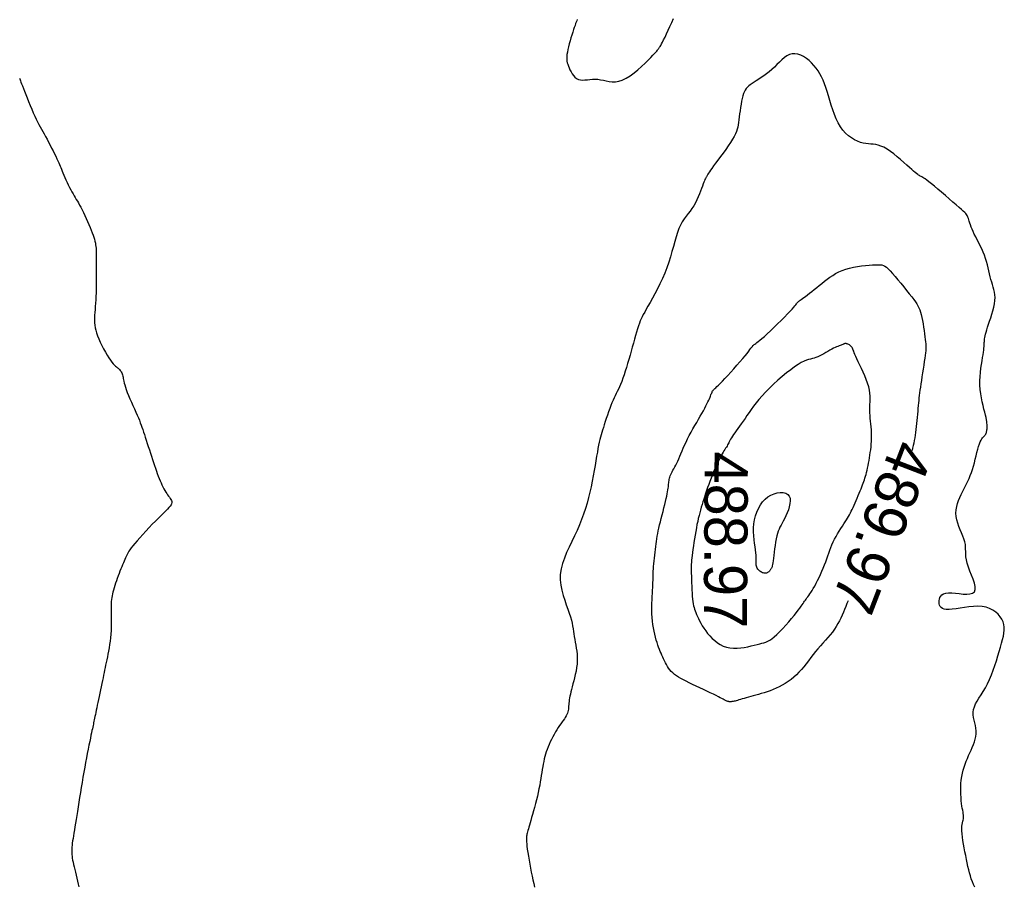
# Model space of a CAD drawing. Header units: millimetres. Extents: x 32690613 to 32693367, y 5343692 to 5344708.
# Tile 671 of 1009: x 32692801 to 32692824, y 5344551 to 5344571. Entities that reach past the tile are written whole.
import ezdxf
from ezdxf.enums import TextEntityAlignment as Align

# ---------------------------------------------------------------- set-up
doc = ezdxf.new("R2010")
doc.units = ezdxf.units.MM
doc.header["$LTSCALE"] = 20
for name, color, linetype in [('02-DGM_HL_489.00', 22, 'Continuous'), ('02-DGM_HL_489.50', 32, 'Continuous'), ('02-DGM_HL_490.00', 42, 'Continuous'), ('02-DGM_HL_490.50', 52, 'Continuous'), ('02-DGM_HL_491.00', 62, 'Continuous')]:
    doc.layers.add(name, color=color, linetype=linetype)

msp = doc.modelspace()

# ---------------------------------------------------------------- linework, layer by layer
at = {"layer": '02-DGM_HL_489.00', "elevation": 489, "flags": 128}
msp.add_lwpolyline([(32692818.552, 5344558.584), (32692818.537, 5344558.578), (32692818.522, 5344558.574), (32692818.505, 5344558.572), (32692818.487, 5344558.572), (32692818.468, 5344558.573), (32692818.449, 5344558.577), (32692818.429, 5344558.583), (32692818.41, 5344558.592), (32692818.39, 5344558.603), (32692818.371, 5344558.616), (32692818.353, 5344558.631), (32692818.337, 5344558.648), (32692818.322, 5344558.667), (32692818.309, 5344558.688), (32692818.298, 5344558.711), (32692818.291, 5344558.734), (32692818.287, 5344558.76), (32692818.285, 5344558.787), (32692818.285, 5344558.818), (32692818.286, 5344558.852), (32692818.287, 5344558.891), (32692818.286, 5344558.936), (32692818.284, 5344558.987), (32692818.278, 5344559.045), (32692818.27, 5344559.111), (32692818.259, 5344559.185), (32692818.247, 5344559.264), (32692818.236, 5344559.348), (32692818.228, 5344559.436), (32692818.223, 5344559.527), (32692818.223, 5344559.62), (32692818.231, 5344559.714), (32692818.246, 5344559.807), (32692818.269, 5344559.899), (32692818.3, 5344559.988), (32692818.338, 5344560.072), (32692818.383, 5344560.151), (32692818.435, 5344560.223), (32692818.493, 5344560.286), (32692818.557, 5344560.34), (32692818.627, 5344560.382), (32692818.7, 5344560.413), (32692818.774, 5344560.433), (32692818.845, 5344560.442), (32692818.911, 5344560.439), (32692818.969, 5344560.424), (32692819.017, 5344560.397), (32692819.051, 5344560.359), (32692819.07, 5344560.309), (32692819.075, 5344560.249), (32692819.069, 5344560.183), (32692819.053, 5344560.112), (32692819.031, 5344560.039), (32692819.003, 5344559.967), (32692818.973, 5344559.898), (32692818.943, 5344559.834), (32692818.914, 5344559.778), (32692818.886, 5344559.728), (32692818.861, 5344559.682), (32692818.837, 5344559.637), (32692818.816, 5344559.592), (32692818.796, 5344559.545), (32692818.778, 5344559.493), (32692818.762, 5344559.434), (32692818.748, 5344559.367), (32692818.735, 5344559.293), (32692818.724, 5344559.215), (32692818.714, 5344559.137), (32692818.705, 5344559.059), (32692818.696, 5344558.985), (32692818.689, 5344558.917), (32692818.681, 5344558.859), (32692818.674, 5344558.811), (32692818.667, 5344558.773), (32692818.66, 5344558.743), (32692818.653, 5344558.72), (32692818.646, 5344558.702), (32692818.639, 5344558.689), (32692818.632, 5344558.677), (32692818.625, 5344558.667), (32692818.618, 5344558.656), (32692818.611, 5344558.644), (32692818.603, 5344558.633), (32692818.595, 5344558.621), (32692818.586, 5344558.611), (32692818.576, 5344558.601), (32692818.564, 5344558.592)], close=True, dxfattribs=at)
at = {"layer": '02-DGM_HL_489.50', "elevation": 489.5, "flags": 128}
msp.add_lwpolyline([(32692819.87, 5344558.764), (32692819.897, 5344558.835), (32692819.922, 5344558.904), (32692819.945, 5344558.972), (32692819.968, 5344559.038), (32692819.992, 5344559.104), (32692820.016, 5344559.168), (32692820.042, 5344559.232), (32692820.071, 5344559.296), (32692820.103, 5344559.36), (32692820.137, 5344559.423), (32692820.173, 5344559.485), (32692820.21, 5344559.545), (32692820.247, 5344559.603), (32692820.283, 5344559.659), (32692820.317, 5344559.712), (32692820.348, 5344559.761), (32692820.377, 5344559.806), (32692820.402, 5344559.848), (32692820.425, 5344559.888), (32692820.446, 5344559.927), (32692820.467, 5344559.967), (32692820.487, 5344560.007), (32692820.508, 5344560.05), (32692820.529, 5344560.096), (32692820.552, 5344560.146), (32692820.576, 5344560.199), (32692820.6, 5344560.254), (32692820.625, 5344560.311), (32692820.649, 5344560.367), (32692820.673, 5344560.423), (32692820.695, 5344560.476), (32692820.716, 5344560.527), (32692820.735, 5344560.573), (32692820.752, 5344560.616), (32692820.767, 5344560.657), (32692820.781, 5344560.696), (32692820.794, 5344560.735), (32692820.806, 5344560.774), (32692820.818, 5344560.815), (32692820.83, 5344560.859), (32692820.842, 5344560.905), (32692820.854, 5344560.955), (32692820.865, 5344561.007), (32692820.877, 5344561.062), (32692820.889, 5344561.12), (32692820.9, 5344561.179), (32692820.911, 5344561.24), (32692820.921, 5344561.302), (32692820.93, 5344561.366), (32692820.939, 5344561.43), (32692820.946, 5344561.495), (32692820.952, 5344561.561), (32692820.957, 5344561.628), (32692820.96, 5344561.694), (32692820.96, 5344561.761), (32692820.959, 5344561.828), (32692820.955, 5344561.895), (32692820.95, 5344561.962), (32692820.943, 5344562.028), (32692820.936, 5344562.094), (32692820.93, 5344562.16), (32692820.924, 5344562.225), (32692820.92, 5344562.289), (32692820.918, 5344562.352), (32692820.919, 5344562.414), (32692820.922, 5344562.476), (32692820.924, 5344562.538), (32692820.926, 5344562.602), (32692820.925, 5344562.668), (32692820.92, 5344562.737), (32692820.91, 5344562.809), (32692820.893, 5344562.887), (32692820.868, 5344562.969), (32692820.836, 5344563.054), (32692820.801, 5344563.141), (32692820.762, 5344563.228), (32692820.723, 5344563.312), (32692820.684, 5344563.392), (32692820.649, 5344563.466), (32692820.618, 5344563.532), (32692820.593, 5344563.589), (32692820.573, 5344563.637), (32692820.558, 5344563.677), (32692820.546, 5344563.71), (32692820.536, 5344563.738), (32692820.527, 5344563.762), (32692820.517, 5344563.782), (32692820.507, 5344563.8), (32692820.494, 5344563.816), (32692820.479, 5344563.831), (32692820.463, 5344563.845), (32692820.446, 5344563.857), (32692820.429, 5344563.867), (32692820.412, 5344563.876), (32692820.395, 5344563.882), (32692820.38, 5344563.886), (32692820.367, 5344563.889), (32692820.354, 5344563.889), (32692820.342, 5344563.887), (32692820.331, 5344563.884), (32692820.318, 5344563.88), (32692820.305, 5344563.874), (32692820.29, 5344563.868), (32692820.273, 5344563.861), (32692820.253, 5344563.854), (32692820.23, 5344563.845), (32692820.205, 5344563.836), (32692820.177, 5344563.825), (32692820.145, 5344563.812), (32692820.112, 5344563.797), (32692820.075, 5344563.78), (32692820.035, 5344563.759), (32692819.993, 5344563.735), (32692819.948, 5344563.709), (32692819.902, 5344563.682), (32692819.855, 5344563.654), (32692819.808, 5344563.628), (32692819.761, 5344563.603), (32692819.715, 5344563.581), (32692819.671, 5344563.563), (32692819.629, 5344563.55), (32692819.587, 5344563.54), (32692819.544, 5344563.53), (32692819.499, 5344563.518), (32692819.45, 5344563.502), (32692819.394, 5344563.48), (32692819.331, 5344563.448), (32692819.259, 5344563.406), (32692819.176, 5344563.351), (32692819.085, 5344563.284), (32692818.988, 5344563.209), (32692818.888, 5344563.126), (32692818.787, 5344563.038), (32692818.687, 5344562.947), (32692818.592, 5344562.856), (32692818.503, 5344562.766), (32692818.422, 5344562.678), (32692818.35, 5344562.595), (32692818.284, 5344562.514), (32692818.225, 5344562.436), (32692818.17, 5344562.362), (32692818.12, 5344562.291), (32692818.072, 5344562.222), (32692818.027, 5344562.156), (32692817.983, 5344562.093), (32692817.94, 5344562.033), (32692817.899, 5344561.976), (32692817.86, 5344561.923), (32692817.824, 5344561.872), (32692817.79, 5344561.825), (32692817.76, 5344561.782), (32692817.734, 5344561.742), (32692817.712, 5344561.706), (32692817.693, 5344561.674), (32692817.677, 5344561.644), (32692817.662, 5344561.616), (32692817.649, 5344561.59), (32692817.637, 5344561.565), (32692817.624, 5344561.541), (32692817.611, 5344561.516), (32692817.596, 5344561.491), (32692817.579, 5344561.465), (32692817.56, 5344561.437), (32692817.54, 5344561.405), (32692817.519, 5344561.371), (32692817.496, 5344561.332), (32692817.471, 5344561.288), (32692817.445, 5344561.238), (32692817.418, 5344561.183), (32692817.389, 5344561.122), (32692817.36, 5344561.056), (32692817.33, 5344560.987), (32692817.3, 5344560.916), (32692817.271, 5344560.843), (32692817.242, 5344560.77), (32692817.214, 5344560.697), (32692817.188, 5344560.626), (32692817.162, 5344560.556), (32692817.138, 5344560.488), (32692817.115, 5344560.42), (32692817.093, 5344560.354), (32692817.072, 5344560.289), (32692817.052, 5344560.224), (32692817.033, 5344560.161), (32692817.014, 5344560.098), (32692816.997, 5344560.035), (32692816.979, 5344559.971), (32692816.963, 5344559.906), (32692816.946, 5344559.839), (32692816.931, 5344559.769), (32692816.915, 5344559.697), (32692816.9, 5344559.62), (32692816.885, 5344559.539), (32692816.87, 5344559.455), (32692816.856, 5344559.37), (32692816.843, 5344559.286), (32692816.831, 5344559.203), (32692816.82, 5344559.124), (32692816.81, 5344559.05), (32692816.801, 5344558.983), (32692816.795, 5344558.924), (32692816.789, 5344558.872), (32692816.785, 5344558.823), (32692816.783, 5344558.777), (32692816.781, 5344558.731), (32692816.781, 5344558.682), (32692816.781, 5344558.629), (32692816.782, 5344558.57), (32692816.784, 5344558.502), (32692816.786, 5344558.428), (32692816.789, 5344558.35), (32692816.792, 5344558.269), (32692816.797, 5344558.189), (32692816.801, 5344558.111), (32692816.807, 5344558.038), (32692816.813, 5344557.971), (32692816.82, 5344557.913), (32692816.827, 5344557.862), (32692816.836, 5344557.817), (32692816.846, 5344557.776), (32692816.858, 5344557.737), (32692816.872, 5344557.699), (32692816.887, 5344557.66), (32692816.905, 5344557.617), (32692816.926, 5344557.571), (32692816.949, 5344557.521), (32692816.975, 5344557.467), (32692817.005, 5344557.411), (32692817.038, 5344557.353), (32692817.076, 5344557.295), (32692817.117, 5344557.235), (32692817.162, 5344557.176), (32692817.212, 5344557.118), (32692817.266, 5344557.063), (32692817.325, 5344557.01), (32692817.388, 5344556.962), (32692817.454, 5344556.92), (32692817.525, 5344556.885), (32692817.6, 5344556.858), (32692817.678, 5344556.84), (32692817.76, 5344556.832), (32692817.843, 5344556.833), (32692817.928, 5344556.841), (32692818.011, 5344556.854), (32692818.093, 5344556.87), (32692818.17, 5344556.889), (32692818.243, 5344556.907), (32692818.308, 5344556.923), (32692818.367, 5344556.936), (32692818.419, 5344556.948), (32692818.466, 5344556.96), (32692818.512, 5344556.975), (32692818.556, 5344556.994), (32692818.602, 5344557.019), (32692818.652, 5344557.053), (32692818.706, 5344557.097), (32692818.767, 5344557.152), (32692818.832, 5344557.218), (32692818.901, 5344557.29), (32692818.97, 5344557.367), (32692819.039, 5344557.445), (32692819.104, 5344557.521), (32692819.164, 5344557.594), (32692819.217, 5344557.659), (32692819.262, 5344557.716), (32692819.298, 5344557.765), (32692819.328, 5344557.806), (32692819.353, 5344557.842), (32692819.374, 5344557.872), (32692819.392, 5344557.9), (32692819.408, 5344557.925), (32692819.425, 5344557.949), (32692819.442, 5344557.974), (32692819.461, 5344557.999), (32692819.482, 5344558.026), (32692819.504, 5344558.056), (32692819.527, 5344558.09), (32692819.553, 5344558.128), (32692819.58, 5344558.171), (32692819.609, 5344558.22), (32692819.641, 5344558.275), (32692819.674, 5344558.337), (32692819.708, 5344558.403), (32692819.742, 5344558.472), (32692819.776, 5344558.544), (32692819.81, 5344558.618), (32692819.841, 5344558.691)], close=True, dxfattribs=at)
at = {"layer": '02-DGM_HL_490.00', "elevation": 490, "flags": 128}
msp.add_lwpolyline([(32692820.415, 5344557.932), (32692820.388, 5344557.868), (32692820.361, 5344557.801), (32692820.334, 5344557.734), (32692820.307, 5344557.668), (32692820.279, 5344557.601), (32692820.248, 5344557.534), (32692820.216, 5344557.468), (32692820.181, 5344557.403), (32692820.142, 5344557.337), (32692820.099, 5344557.273), (32692820.052, 5344557.209), (32692820.001, 5344557.145), (32692819.947, 5344557.082), (32692819.89, 5344557.018), (32692819.833, 5344556.954), (32692819.774, 5344556.889), (32692819.716, 5344556.822), (32692819.659, 5344556.755), (32692819.604, 5344556.686), (32692819.55, 5344556.616), (32692819.496, 5344556.545), (32692819.443, 5344556.476), (32692819.389, 5344556.407), (32692819.334, 5344556.341), (32692819.277, 5344556.277), (32692819.218, 5344556.217), (32692819.157, 5344556.161), (32692819.093, 5344556.109), (32692819.026, 5344556.061), (32692818.959, 5344556.017), (32692818.89, 5344555.977), (32692818.82, 5344555.94), (32692818.749, 5344555.907), (32692818.679, 5344555.876), (32692818.609, 5344555.849), (32692818.54, 5344555.825), (32692818.471, 5344555.803), (32692818.405, 5344555.783), (32692818.34, 5344555.764), (32692818.277, 5344555.747), (32692818.217, 5344555.732), (32692818.159, 5344555.716), (32692818.105, 5344555.701), (32692818.054, 5344555.687), (32692818.006, 5344555.673), (32692817.962, 5344555.66), (32692817.922, 5344555.648), (32692817.885, 5344555.637), (32692817.852, 5344555.627), (32692817.823, 5344555.619), (32692817.797, 5344555.612), (32692817.775, 5344555.606), (32692817.755, 5344555.602), (32692817.738, 5344555.599), (32692817.723, 5344555.597), (32692817.71, 5344555.595), (32692817.698, 5344555.595), (32692817.686, 5344555.595), (32692817.675, 5344555.595), (32692817.663, 5344555.596), (32692817.652, 5344555.598), (32692817.64, 5344555.6), (32692817.628, 5344555.603), (32692817.616, 5344555.606), (32692817.603, 5344555.611), (32692817.59, 5344555.617), (32692817.576, 5344555.623), (32692817.561, 5344555.631), (32692817.542, 5344555.641), (32692817.518, 5344555.654), (32692817.49, 5344555.669), (32692817.454, 5344555.688), (32692817.41, 5344555.71), (32692817.357, 5344555.736), (32692817.294, 5344555.767), (32692817.222, 5344555.801), (32692817.144, 5344555.838), (32692817.062, 5344555.877), (32692816.978, 5344555.917), (32692816.894, 5344555.957), (32692816.813, 5344555.996), (32692816.736, 5344556.034), (32692816.665, 5344556.069), (32692816.6, 5344556.102), (32692816.541, 5344556.134), (32692816.488, 5344556.165), (32692816.439, 5344556.196), (32692816.396, 5344556.228), (32692816.356, 5344556.261), (32692816.32, 5344556.295), (32692816.287, 5344556.332), (32692816.258, 5344556.372), (32692816.231, 5344556.412), (32692816.206, 5344556.455), (32692816.183, 5344556.498), (32692816.162, 5344556.542), (32692816.141, 5344556.586), (32692816.121, 5344556.63), (32692816.102, 5344556.673), (32692816.082, 5344556.717), (32692816.063, 5344556.762), (32692816.044, 5344556.808), (32692816.026, 5344556.857), (32692816.007, 5344556.908), (32692815.989, 5344556.963), (32692815.972, 5344557.023), (32692815.955, 5344557.087), (32692815.938, 5344557.156), (32692815.922, 5344557.228), (32692815.908, 5344557.304), (32692815.896, 5344557.383), (32692815.885, 5344557.463), (32692815.877, 5344557.545), (32692815.871, 5344557.628), (32692815.869, 5344557.712), (32692815.869, 5344557.795), (32692815.871, 5344557.876), (32692815.874, 5344557.956), (32692815.879, 5344558.033), (32692815.883, 5344558.107), (32692815.888, 5344558.177), (32692815.892, 5344558.243), (32692815.894, 5344558.303), (32692815.896, 5344558.359), (32692815.898, 5344558.412), (32692815.898, 5344558.463), (32692815.899, 5344558.513), (32692815.901, 5344558.563), (32692815.903, 5344558.616), (32692815.905, 5344558.671), (32692815.909, 5344558.73), (32692815.915, 5344558.792), (32692815.921, 5344558.857), (32692815.927, 5344558.923), (32692815.935, 5344558.989), (32692815.943, 5344559.056), (32692815.951, 5344559.122), (32692815.959, 5344559.186), (32692815.968, 5344559.248), (32692815.976, 5344559.308), (32692815.985, 5344559.367), (32692815.995, 5344559.427), (32692816.006, 5344559.488), (32692816.019, 5344559.551), (32692816.033, 5344559.618), (32692816.049, 5344559.688), (32692816.067, 5344559.763), (32692816.087, 5344559.842), (32692816.107, 5344559.923), (32692816.128, 5344560.004), (32692816.149, 5344560.083), (32692816.169, 5344560.16), (32692816.187, 5344560.233), (32692816.203, 5344560.299), (32692816.216, 5344560.359), (32692816.227, 5344560.412), (32692816.235, 5344560.459), (32692816.242, 5344560.5), (32692816.247, 5344560.538), (32692816.252, 5344560.572), (32692816.255, 5344560.603), (32692816.258, 5344560.633), (32692816.262, 5344560.661), (32692816.265, 5344560.689), (32692816.269, 5344560.716), (32692816.274, 5344560.743), (32692816.28, 5344560.77), (32692816.288, 5344560.798), (32692816.297, 5344560.827), (32692816.309, 5344560.856), (32692816.323, 5344560.887), (32692816.34, 5344560.92), (32692816.358, 5344560.955), (32692816.378, 5344560.992), (32692816.4, 5344561.032), (32692816.422, 5344561.074), (32692816.445, 5344561.12), (32692816.469, 5344561.169), (32692816.493, 5344561.222), (32692816.517, 5344561.279), (32692816.543, 5344561.339), (32692816.569, 5344561.402), (32692816.598, 5344561.469), (32692816.628, 5344561.537), (32692816.661, 5344561.609), (32692816.697, 5344561.682), (32692816.737, 5344561.758), (32692816.778, 5344561.835), (32692816.821, 5344561.912), (32692816.865, 5344561.989), (32692816.908, 5344562.064), (32692816.951, 5344562.137), (32692816.991, 5344562.207), (32692817.029, 5344562.273), (32692817.064, 5344562.335), (32692817.094, 5344562.392), (32692817.122, 5344562.445), (32692817.146, 5344562.493), (32692817.168, 5344562.537), (32692817.187, 5344562.577), (32692817.203, 5344562.613), (32692817.217, 5344562.646), (32692817.229, 5344562.675), (32692817.239, 5344562.701), (32692817.247, 5344562.723), (32692817.255, 5344562.744), (32692817.263, 5344562.762), (32692817.27, 5344562.778), (32692817.278, 5344562.793), (32692817.288, 5344562.806), (32692817.299, 5344562.819), (32692817.312, 5344562.832), (32692817.329, 5344562.848), (32692817.35, 5344562.867), (32692817.377, 5344562.892), (32692817.411, 5344562.924), (32692817.452, 5344562.965), (32692817.502, 5344563.016), (32692817.56, 5344563.078), (32692817.626, 5344563.149), (32692817.697, 5344563.226), (32692817.769, 5344563.307), (32692817.841, 5344563.388), (32692817.91, 5344563.467), (32692817.974, 5344563.541), (32692818.03, 5344563.607), (32692818.076, 5344563.663), (32692818.112, 5344563.71), (32692818.142, 5344563.748), (32692818.165, 5344563.78), (32692818.183, 5344563.805), (32692818.198, 5344563.825), (32692818.212, 5344563.841), (32692818.225, 5344563.855), (32692818.24, 5344563.867), (32692818.257, 5344563.879), (32692818.277, 5344563.894), (32692818.302, 5344563.912), (32692818.334, 5344563.935), (32692818.372, 5344563.965), (32692818.419, 5344564.004), (32692818.476, 5344564.054), (32692818.543, 5344564.116), (32692818.618, 5344564.186), (32692818.698, 5344564.263), (32692818.781, 5344564.343), (32692818.862, 5344564.424), (32692818.939, 5344564.502), (32692819.01, 5344564.574), (32692819.07, 5344564.637), (32692819.119, 5344564.689), (32692819.157, 5344564.731), (32692819.185, 5344564.764), (32692819.206, 5344564.79), (32692819.221, 5344564.809), (32692819.231, 5344564.823), (32692819.239, 5344564.834), (32692819.246, 5344564.843), (32692819.254, 5344564.851), (32692819.263, 5344564.86), (32692819.275, 5344564.869), (32692819.289, 5344564.879), (32692819.307, 5344564.892), (32692819.329, 5344564.909), (32692819.356, 5344564.929), (32692819.389, 5344564.953), (32692819.428, 5344564.983), (32692819.472, 5344565.018), (32692819.521, 5344565.056), (32692819.573, 5344565.098), (32692819.629, 5344565.142), (32692819.687, 5344565.188), (32692819.747, 5344565.236), (32692819.808, 5344565.284), (32692819.868, 5344565.331), (32692819.93, 5344565.378), (32692819.993, 5344565.424), (32692820.059, 5344565.467), (32692820.127, 5344565.509), (32692820.2, 5344565.547), (32692820.277, 5344565.581), (32692820.36, 5344565.611), (32692820.449, 5344565.636), (32692820.541, 5344565.657), (32692820.635, 5344565.674), (32692820.729, 5344565.687), (32692820.82, 5344565.698), (32692820.905, 5344565.705), (32692820.983, 5344565.711), (32692821.051, 5344565.714), (32692821.108, 5344565.716), (32692821.155, 5344565.715), (32692821.196, 5344565.71), (32692821.232, 5344565.7), (32692821.267, 5344565.682), (32692821.303, 5344565.656), (32692821.342, 5344565.619), (32692821.388, 5344565.572), (32692821.442, 5344565.512), (32692821.503, 5344565.443), (32692821.569, 5344565.366), (32692821.637, 5344565.285), (32692821.705, 5344565.203), (32692821.771, 5344565.121), (32692821.832, 5344565.044), (32692821.888, 5344564.974), (32692821.935, 5344564.912), (32692821.974, 5344564.858), (32692822.007, 5344564.809), (32692822.034, 5344564.763), (32692822.057, 5344564.718), (32692822.076, 5344564.67), (32692822.092, 5344564.618), (32692822.108, 5344564.56), (32692822.122, 5344564.495), (32692822.136, 5344564.422), (32692822.15, 5344564.346), (32692822.162, 5344564.268), (32692822.174, 5344564.19), (32692822.184, 5344564.116), (32692822.194, 5344564.046), (32692822.202, 5344563.984), (32692822.208, 5344563.932), (32692822.213, 5344563.886), (32692822.216, 5344563.845), (32692822.217, 5344563.806), (32692822.217, 5344563.766), (32692822.214, 5344563.723), (32692822.209, 5344563.674), (32692822.201, 5344563.616), (32692822.192, 5344563.548), (32692822.18, 5344563.471), (32692822.168, 5344563.388), (32692822.154, 5344563.3), (32692822.14, 5344563.21), (32692822.126, 5344563.121), (32692822.112, 5344563.035), (32692822.1, 5344562.954), (32692822.089, 5344562.879), (32692822.079, 5344562.811), (32692822.071, 5344562.748), (32692822.064, 5344562.688), (32692822.057, 5344562.63), (32692822.051, 5344562.572), (32692822.045, 5344562.514), (32692822.039, 5344562.452), (32692822.034, 5344562.388), (32692822.028, 5344562.32), (32692822.022, 5344562.251), (32692822.015, 5344562.18), (32692822.008, 5344562.108), (32692822.001, 5344562.037), (32692821.993, 5344561.966), (32692821.985, 5344561.898), (32692821.976, 5344561.832), (32692821.967, 5344561.769), (32692821.957, 5344561.707), (32692821.946, 5344561.646), (32692821.935, 5344561.586), (32692821.923, 5344561.525), (32692821.91, 5344561.464), (32692821.898, 5344561.411)], dxfattribs=at)
at = {"layer": '02-DGM_HL_490.50', "elevation": 490.5, "flags": 128}
for points in [[(32692814.138, 5344571.394), (32692814.128, 5344571.366), (32692814.117, 5344571.335), (32692814.104, 5344571.299), (32692814.09, 5344571.258), (32692814.073, 5344571.211), (32692814.055, 5344571.159), (32692814.036, 5344571.099), (32692814.016, 5344571.034), (32692813.996, 5344570.966), (32692813.976, 5344570.896), (32692813.957, 5344570.827), (32692813.94, 5344570.759), (32692813.925, 5344570.696), (32692813.913, 5344570.638), (32692813.904, 5344570.587), (32692813.899, 5344570.541), (32692813.897, 5344570.501), (32692813.899, 5344570.463), (32692813.903, 5344570.428), (32692813.911, 5344570.392), (32692813.922, 5344570.356), (32692813.936, 5344570.316), (32692813.953, 5344570.273), (32692813.973, 5344570.228), (32692813.997, 5344570.183), (32692814.024, 5344570.138), (32692814.054, 5344570.097), (32692814.088, 5344570.06), (32692814.127, 5344570.03), (32692814.169, 5344570.008), (32692814.215, 5344569.996), (32692814.266, 5344569.992), (32692814.319, 5344569.993), (32692814.376, 5344569.998), (32692814.434, 5344570.004), (32692814.495, 5344570.009), (32692814.557, 5344570.012), (32692814.619, 5344570.009), (32692814.682, 5344570), (32692814.746, 5344569.987), (32692814.812, 5344569.973), (32692814.879, 5344569.96), (32692814.95, 5344569.953), (32692815.024, 5344569.954), (32692815.102, 5344569.966), (32692815.185, 5344569.992), (32692815.273, 5344570.035), (32692815.364, 5344570.092), (32692815.456, 5344570.158), (32692815.546, 5344570.231), (32692815.632, 5344570.307), (32692815.713, 5344570.382), (32692815.785, 5344570.453), (32692815.847, 5344570.515), (32692815.896, 5344570.566), (32692815.934, 5344570.607), (32692815.963, 5344570.639), (32692815.984, 5344570.664), (32692815.998, 5344570.683), (32692816.009, 5344570.697), (32692816.016, 5344570.708), (32692816.023, 5344570.718), (32692816.03, 5344570.727), (32692816.038, 5344570.738), (32692816.048, 5344570.752), (32692816.06, 5344570.77), (32692816.075, 5344570.795), (32692816.094, 5344570.827), (32692816.116, 5344570.869), (32692816.143, 5344570.922), (32692816.175, 5344570.987), (32692816.21, 5344571.062), (32692816.249, 5344571.144), (32692816.289, 5344571.232), (32692816.329, 5344571.323), (32692816.368, 5344571.414)], [(32692823.35, 5344551.304), (32692823.32, 5344551.365), (32692823.293, 5344551.428), (32692823.269, 5344551.493), (32692823.248, 5344551.561), (32692823.228, 5344551.631), (32692823.21, 5344551.705), (32692823.192, 5344551.781), (32692823.175, 5344551.861), (32692823.158, 5344551.945), (32692823.14, 5344552.031), (32692823.122, 5344552.12), (32692823.105, 5344552.209), (32692823.089, 5344552.296), (32692823.074, 5344552.381), (32692823.063, 5344552.462), (32692823.054, 5344552.536), (32692823.05, 5344552.603), (32692823.049, 5344552.661), (32692823.052, 5344552.711), (32692823.058, 5344552.754), (32692823.065, 5344552.792), (32692823.073, 5344552.826), (32692823.081, 5344552.856), (32692823.087, 5344552.885), (32692823.09, 5344552.913), (32692823.091, 5344552.942), (32692823.088, 5344552.972), (32692823.083, 5344553.005), (32692823.077, 5344553.041), (32692823.069, 5344553.081), (32692823.061, 5344553.127), (32692823.052, 5344553.178), (32692823.044, 5344553.237), (32692823.037, 5344553.302), (32692823.032, 5344553.375), (32692823.028, 5344553.452), (32692823.026, 5344553.533), (32692823.026, 5344553.616), (32692823.03, 5344553.699), (32692823.037, 5344553.782), (32692823.048, 5344553.862), (32692823.062, 5344553.939), (32692823.08, 5344554.013), (32692823.101, 5344554.083), (32692823.125, 5344554.152), (32692823.151, 5344554.218), (32692823.178, 5344554.284), (32692823.206, 5344554.348), (32692823.235, 5344554.412), (32692823.263, 5344554.475), (32692823.291, 5344554.539), (32692823.317, 5344554.602), (32692823.339, 5344554.666), (32692823.358, 5344554.729), (32692823.372, 5344554.792), (32692823.38, 5344554.855), (32692823.382, 5344554.918), (32692823.376, 5344554.98), (32692823.364, 5344555.042), (32692823.35, 5344555.104), (32692823.336, 5344555.166), (32692823.323, 5344555.228), (32692823.314, 5344555.29), (32692823.313, 5344555.353), (32692823.321, 5344555.416), (32692823.339, 5344555.479), (32692823.368, 5344555.544), (32692823.405, 5344555.611), (32692823.447, 5344555.681), (32692823.495, 5344555.756), (32692823.545, 5344555.835), (32692823.595, 5344555.92), (32692823.645, 5344556.012), (32692823.692, 5344556.111), (32692823.736, 5344556.216), (32692823.777, 5344556.325), (32692823.816, 5344556.436), (32692823.852, 5344556.546), (32692823.885, 5344556.655), (32692823.917, 5344556.759), (32692823.945, 5344556.858), (32692823.972, 5344556.949), (32692823.994, 5344557.033), (32692824.013, 5344557.111), (32692824.026, 5344557.184), (32692824.033, 5344557.253), (32692824.033, 5344557.319), (32692824.024, 5344557.382), (32692824.006, 5344557.444), (32692823.977, 5344557.505), (32692823.939, 5344557.564), (32692823.891, 5344557.621), (32692823.834, 5344557.672), (32692823.767, 5344557.717), (32692823.693, 5344557.754), (32692823.61, 5344557.783), (32692823.519, 5344557.8), (32692823.422, 5344557.807), (32692823.319, 5344557.804), (32692823.215, 5344557.793), (32692823.111, 5344557.779), (32692823.01, 5344557.763), (32692822.915, 5344557.747), (32692822.829, 5344557.735), (32692822.753, 5344557.729), (32692822.69, 5344557.73), (32692822.64, 5344557.739), (32692822.6, 5344557.754), (32692822.57, 5344557.775), (32692822.549, 5344557.801), (32692822.535, 5344557.832), (32692822.527, 5344557.865), (32692822.524, 5344557.9), (32692822.524, 5344557.937), (32692822.53, 5344557.974), (32692822.541, 5344558.01), (32692822.56, 5344558.042), (32692822.588, 5344558.071), (32692822.626, 5344558.094), (32692822.675, 5344558.11), (32692822.738, 5344558.117), (32692822.814, 5344558.116), (32692822.899, 5344558.108), (32692822.989, 5344558.098), (32692823.078, 5344558.089), (32692823.163, 5344558.085), (32692823.238, 5344558.09), (32692823.298, 5344558.107), (32692823.339, 5344558.141), (32692823.357, 5344558.193), (32692823.356, 5344558.261), (32692823.339, 5344558.342), (32692823.31, 5344558.431), (32692823.276, 5344558.526), (32692823.238, 5344558.621), (32692823.203, 5344558.715), (32692823.174, 5344558.801), (32692823.155, 5344558.879), (32692823.145, 5344558.949), (32692823.14, 5344559.012), (32692823.139, 5344559.071), (32692823.138, 5344559.127), (32692823.137, 5344559.183), (32692823.131, 5344559.24), (32692823.119, 5344559.3), (32692823.099, 5344559.364), (32692823.073, 5344559.432), (32692823.043, 5344559.504), (32692823.011, 5344559.578), (32692822.981, 5344559.655), (32692822.953, 5344559.732), (32692822.931, 5344559.81), (32692822.917, 5344559.887), (32692822.914, 5344559.964), (32692822.919, 5344560.039), (32692822.932, 5344560.113), (32692822.951, 5344560.186), (32692822.975, 5344560.256), (32692823.004, 5344560.325), (32692823.034, 5344560.392), (32692823.066, 5344560.457), (32692823.098, 5344560.52), (32692823.129, 5344560.581), (32692823.159, 5344560.643), (32692823.189, 5344560.704), (32692823.218, 5344560.767), (32692823.245, 5344560.832), (32692823.271, 5344560.9), (32692823.296, 5344560.973), (32692823.319, 5344561.049), (32692823.341, 5344561.129), (32692823.361, 5344561.21), (32692823.381, 5344561.29), (32692823.4, 5344561.368), (32692823.418, 5344561.441), (32692823.437, 5344561.507), (32692823.456, 5344561.565), (32692823.475, 5344561.612), (32692823.494, 5344561.651), (32692823.512, 5344561.683), (32692823.531, 5344561.708), (32692823.548, 5344561.729), (32692823.564, 5344561.747), (32692823.579, 5344561.763), (32692823.592, 5344561.778), (32692823.603, 5344561.795), (32692823.612, 5344561.813), (32692823.619, 5344561.832), (32692823.624, 5344561.852), (32692823.629, 5344561.872), (32692823.632, 5344561.894), (32692823.634, 5344561.916), (32692823.636, 5344561.938), (32692823.636, 5344561.962), (32692823.636, 5344561.987), (32692823.635, 5344562.015), (32692823.632, 5344562.046), (32692823.627, 5344562.082), (32692823.62, 5344562.125), (32692823.61, 5344562.174), (32692823.596, 5344562.232), (32692823.58, 5344562.298), (32692823.561, 5344562.373), (32692823.541, 5344562.454), (32692823.522, 5344562.541), (32692823.503, 5344562.634), (32692823.488, 5344562.729), (32692823.476, 5344562.828), (32692823.469, 5344562.927), (32692823.468, 5344563.027), (32692823.472, 5344563.126), (32692823.48, 5344563.223), (32692823.491, 5344563.316), (32692823.504, 5344563.405), (32692823.518, 5344563.487), (32692823.53, 5344563.563), (32692823.542, 5344563.631), (32692823.55, 5344563.689), (32692823.557, 5344563.739), (32692823.561, 5344563.782), (32692823.564, 5344563.82), (32692823.567, 5344563.853), (32692823.568, 5344563.884), (32692823.57, 5344563.912), (32692823.571, 5344563.94), (32692823.574, 5344563.969), (32692823.577, 5344564), (32692823.582, 5344564.033), (32692823.59, 5344564.069), (32692823.599, 5344564.11), (32692823.611, 5344564.156), (32692823.627, 5344564.209), (32692823.645, 5344564.268), (32692823.668, 5344564.335), (32692823.693, 5344564.409), (32692823.719, 5344564.487), (32692823.745, 5344564.567), (32692823.769, 5344564.649), (32692823.789, 5344564.73), (32692823.805, 5344564.809), (32692823.816, 5344564.884), (32692823.819, 5344564.953), (32692823.815, 5344565.018), (32692823.807, 5344565.08), (32692823.794, 5344565.138), (32692823.778, 5344565.196), (32692823.761, 5344565.254), (32692823.742, 5344565.312), (32692823.725, 5344565.372), (32692823.708, 5344565.436), (32692823.692, 5344565.502), (32692823.676, 5344565.57), (32692823.66, 5344565.641), (32692823.642, 5344565.713), (32692823.622, 5344565.786), (32692823.6, 5344565.86), (32692823.574, 5344565.934), (32692823.544, 5344566.007), (32692823.511, 5344566.081), (32692823.476, 5344566.153), (32692823.441, 5344566.223), (32692823.405, 5344566.292), (32692823.37, 5344566.358), (32692823.338, 5344566.421), (32692823.309, 5344566.481), (32692823.285, 5344566.536), (32692823.264, 5344566.588), (32692823.247, 5344566.636), (32692823.232, 5344566.68), (32692823.22, 5344566.72), (32692823.209, 5344566.755), (32692823.2, 5344566.787), (32692823.192, 5344566.813), (32692823.183, 5344566.836), (32692823.173, 5344566.857), (32692823.16, 5344566.877), (32692823.142, 5344566.898), (32692823.117, 5344566.923), (32692823.084, 5344566.954), (32692823.041, 5344566.993), (32692822.987, 5344567.041), (32692822.919, 5344567.099), (32692822.842, 5344567.167), (32692822.758, 5344567.24), (32692822.67, 5344567.316), (32692822.582, 5344567.392), (32692822.497, 5344567.464), (32692822.417, 5344567.531), (32692822.347, 5344567.589), (32692822.288, 5344567.636), (32692822.24, 5344567.673), (32692822.201, 5344567.701), (32692822.169, 5344567.722), (32692822.144, 5344567.738), (32692822.123, 5344567.75), (32692822.104, 5344567.76), (32692822.087, 5344567.769), (32692822.069, 5344567.78), (32692822.049, 5344567.792), (32692822.027, 5344567.808), (32692822.001, 5344567.828), (32692821.97, 5344567.853), (32692821.933, 5344567.884), (32692821.888, 5344567.922), (32692821.836, 5344567.968), (32692821.774, 5344568.023), (32692821.706, 5344568.085), (32692821.631, 5344568.15), (32692821.553, 5344568.215), (32692821.474, 5344568.28), (32692821.395, 5344568.339), (32692821.317, 5344568.391), (32692821.244, 5344568.434), (32692821.177, 5344568.464), (32692821.114, 5344568.484), (32692821.055, 5344568.497), (32692820.997, 5344568.504), (32692820.941, 5344568.508), (32692820.884, 5344568.513), (32692820.826, 5344568.519), (32692820.765, 5344568.53), (32692820.7, 5344568.549), (32692820.632, 5344568.575), (32692820.563, 5344568.609), (32692820.493, 5344568.651), (32692820.424, 5344568.702), (32692820.358, 5344568.762), (32692820.295, 5344568.831), (32692820.237, 5344568.91), (32692820.185, 5344568.998), (32692820.139, 5344569.095), (32692820.097, 5344569.197), (32692820.059, 5344569.303), (32692820.024, 5344569.411), (32692819.992, 5344569.518), (32692819.96, 5344569.623), (32692819.93, 5344569.723), (32692819.899, 5344569.817), (32692819.867, 5344569.904), (32692819.834, 5344569.986), (32692819.799, 5344570.063), (32692819.761, 5344570.135), (32692819.72, 5344570.204), (32692819.675, 5344570.269), (32692819.625, 5344570.33), (32692819.57, 5344570.389), (32692819.511, 5344570.444), (32692819.448, 5344570.494), (32692819.383, 5344570.536), (32692819.317, 5344570.569), (32692819.251, 5344570.592), (32692819.185, 5344570.602), (32692819.121, 5344570.599), (32692819.059, 5344570.582), (32692818.999, 5344570.551), (32692818.94, 5344570.51), (32692818.883, 5344570.461), (32692818.826, 5344570.407), (32692818.768, 5344570.35), (32692818.71, 5344570.292), (32692818.65, 5344570.235), (32692818.589, 5344570.183), (32692818.527, 5344570.135), (32692818.465, 5344570.09), (32692818.404, 5344570.049), (32692818.345, 5344570.01), (32692818.289, 5344569.975), (32692818.237, 5344569.942), (32692818.191, 5344569.912), (32692818.149, 5344569.883), (32692818.114, 5344569.855), (32692818.083, 5344569.826), (32692818.056, 5344569.795), (32692818.033, 5344569.761), (32692818.012, 5344569.723), (32692817.994, 5344569.678), (32692817.978, 5344569.627), (32692817.963, 5344569.567), (32692817.949, 5344569.501), (32692817.936, 5344569.43), (32692817.923, 5344569.356), (32692817.912, 5344569.281), (32692817.902, 5344569.208), (32692817.893, 5344569.137), (32692817.884, 5344569.071), (32692817.877, 5344569.011), (32692817.869, 5344568.956), (32692817.859, 5344568.904), (32692817.846, 5344568.853), (32692817.829, 5344568.801), (32692817.806, 5344568.747), (32692817.777, 5344568.688), (32692817.739, 5344568.622), (32692817.693, 5344568.549), (32692817.64, 5344568.469), (32692817.581, 5344568.386), (32692817.521, 5344568.302), (32692817.46, 5344568.219), (32692817.401, 5344568.14), (32692817.347, 5344568.067), (32692817.299, 5344568.002), (32692817.259, 5344567.947), (32692817.227, 5344567.903), (32692817.202, 5344567.866), (32692817.183, 5344567.836), (32692817.168, 5344567.813), (32692817.157, 5344567.794), (32692817.148, 5344567.778), (32692817.14, 5344567.765), (32692817.133, 5344567.752), (32692817.126, 5344567.739), (32692817.118, 5344567.725), (32692817.109, 5344567.708), (32692817.099, 5344567.686), (32692817.088, 5344567.66), (32692817.075, 5344567.627), (32692817.06, 5344567.586), (32692817.042, 5344567.537), (32692817.022, 5344567.481), (32692816.998, 5344567.419), (32692816.972, 5344567.353), (32692816.943, 5344567.284), (32692816.912, 5344567.215), (32692816.877, 5344567.146), (32692816.839, 5344567.081), (32692816.797, 5344567.018), (32692816.754, 5344566.958), (32692816.709, 5344566.899), (32692816.663, 5344566.839), (32692816.618, 5344566.776), (32692816.575, 5344566.708), (32692816.533, 5344566.634), (32692816.495, 5344566.552), (32692816.46, 5344566.46), (32692816.429, 5344566.36), (32692816.398, 5344566.253), (32692816.368, 5344566.139), (32692816.336, 5344566.02), (32692816.302, 5344565.898), (32692816.263, 5344565.773), (32692816.22, 5344565.646), (32692816.17, 5344565.519), (32692816.116, 5344565.394), (32692816.058, 5344565.271), (32692815.998, 5344565.153), (32692815.939, 5344565.041), (32692815.882, 5344564.937), (32692815.829, 5344564.841), (32692815.78, 5344564.757), (32692815.739, 5344564.684), (32692815.703, 5344564.62), (32692815.672, 5344564.564), (32692815.646, 5344564.512), (32692815.622, 5344564.463), (32692815.6, 5344564.412), (32692815.58, 5344564.358), (32692815.559, 5344564.299), (32692815.538, 5344564.232), (32692815.515, 5344564.157), (32692815.492, 5344564.076), (32692815.468, 5344563.99), (32692815.443, 5344563.9), (32692815.417, 5344563.807), (32692815.391, 5344563.712), (32692815.364, 5344563.617), (32692815.336, 5344563.522), (32692815.309, 5344563.428), (32692815.281, 5344563.337), (32692815.253, 5344563.249), (32692815.225, 5344563.165), (32692815.198, 5344563.085), (32692815.171, 5344563.011), (32692815.144, 5344562.944), (32692815.119, 5344562.884), (32692815.094, 5344562.83), (32692815.069, 5344562.779), (32692815.045, 5344562.73), (32692815.021, 5344562.682), (32692814.996, 5344562.631), (32692814.971, 5344562.578), (32692814.946, 5344562.519), (32692814.92, 5344562.454), (32692814.893, 5344562.383), (32692814.867, 5344562.308), (32692814.84, 5344562.232), (32692814.815, 5344562.156), (32692814.79, 5344562.081), (32692814.767, 5344562.009), (32692814.746, 5344561.943), (32692814.727, 5344561.883), (32692814.709, 5344561.827), (32692814.693, 5344561.773), (32692814.678, 5344561.72), (32692814.664, 5344561.664), (32692814.65, 5344561.604), (32692814.636, 5344561.537), (32692814.622, 5344561.462), (32692814.607, 5344561.375), (32692814.59, 5344561.279), (32692814.573, 5344561.174), (32692814.555, 5344561.063), (32692814.534, 5344560.946), (32692814.512, 5344560.824), (32692814.488, 5344560.7), (32692814.462, 5344560.574), (32692814.434, 5344560.448), (32692814.402, 5344560.321), (32692814.368, 5344560.195), (32692814.33, 5344560.068), (32692814.289, 5344559.942), (32692814.243, 5344559.815), (32692814.193, 5344559.688), (32692814.138, 5344559.56), (32692814.078, 5344559.433), (32692814.016, 5344559.305), (32692813.954, 5344559.178), (32692813.896, 5344559.05), (32692813.843, 5344558.923), (32692813.799, 5344558.797), (32692813.767, 5344558.67), (32692813.749, 5344558.544), (32692813.747, 5344558.419), (32692813.759, 5344558.296), (32692813.782, 5344558.175), (32692813.813, 5344558.058), (32692813.85, 5344557.946), (32692813.888, 5344557.839), (32692813.925, 5344557.739), (32692813.958, 5344557.647), (32692813.985, 5344557.563), (32692814.006, 5344557.486), (32692814.023, 5344557.415), (32692814.035, 5344557.349), (32692814.045, 5344557.286), (32692814.054, 5344557.225), (32692814.063, 5344557.165), (32692814.072, 5344557.104), (32692814.084, 5344557.04), (32692814.096, 5344556.975), (32692814.109, 5344556.908), (32692814.12, 5344556.838), (32692814.131, 5344556.767), (32692814.138, 5344556.694), (32692814.142, 5344556.619), (32692814.142, 5344556.542), (32692814.136, 5344556.464), (32692814.126, 5344556.385), (32692814.113, 5344556.306), (32692814.097, 5344556.228), (32692814.079, 5344556.151), (32692814.06, 5344556.078), (32692814.042, 5344556.008), (32692814.024, 5344555.942), (32692814.009, 5344555.881), (32692813.995, 5344555.826), (32692813.983, 5344555.774), (32692813.973, 5344555.726), (32692813.964, 5344555.682), (32692813.957, 5344555.64), (32692813.951, 5344555.601), (32692813.947, 5344555.564), (32692813.943, 5344555.528), (32692813.941, 5344555.493), (32692813.938, 5344555.459), (32692813.935, 5344555.426), (32692813.93, 5344555.394), (32692813.923, 5344555.361), (32692813.914, 5344555.33), (32692813.901, 5344555.298), (32692813.885, 5344555.266), (32692813.865, 5344555.233), (32692813.843, 5344555.2), (32692813.817, 5344555.164), (32692813.79, 5344555.127), (32692813.76, 5344555.087), (32692813.73, 5344555.044), (32692813.699, 5344554.998), (32692813.667, 5344554.948), (32692813.635, 5344554.895), (32692813.604, 5344554.839), (32692813.573, 5344554.781), (32692813.543, 5344554.723), (32692813.515, 5344554.664), (32692813.489, 5344554.605), (32692813.465, 5344554.547), (32692813.443, 5344554.49), (32692813.424, 5344554.435), (32692813.407, 5344554.38), (32692813.392, 5344554.325), (32692813.378, 5344554.269), (32692813.365, 5344554.212), (32692813.353, 5344554.153), (32692813.342, 5344554.092), (32692813.331, 5344554.027), (32692813.32, 5344553.96), (32692813.309, 5344553.889), (32692813.298, 5344553.816), (32692813.285, 5344553.74), (32692813.271, 5344553.661), (32692813.255, 5344553.579), (32692813.238, 5344553.496), (32692813.218, 5344553.409), (32692813.197, 5344553.322), (32692813.175, 5344553.235), (32692813.152, 5344553.149), (32692813.129, 5344553.066), (32692813.106, 5344552.987), (32692813.085, 5344552.914), (32692813.066, 5344552.847), (32692813.049, 5344552.787), (32692813.033, 5344552.735), (32692813.02, 5344552.689), (32692813.009, 5344552.649), (32692812.999, 5344552.613), (32692812.99, 5344552.582), (32692812.983, 5344552.553), (32692812.977, 5344552.527), (32692812.972, 5344552.503), (32692812.968, 5344552.479), (32692812.965, 5344552.454), (32692812.963, 5344552.425), (32692812.963, 5344552.392), (32692812.965, 5344552.352), (32692812.97, 5344552.304), (32692812.976, 5344552.247), (32692812.985, 5344552.18), (32692812.996, 5344552.103), (32692813.009, 5344552.019), (32692813.024, 5344551.93), (32692813.04, 5344551.837), (32692813.058, 5344551.743), (32692813.076, 5344551.648), (32692813.096, 5344551.556), (32692813.115, 5344551.468), (32692813.135, 5344551.384), (32692813.155, 5344551.303)]]:
    msp.add_lwpolyline(points, dxfattribs=at)
at = {"layer": '02-DGM_HL_491.00', "elevation": 491, "flags": 128}
msp.add_lwpolyline([(32692801.22, 5344570.035), (32692801.227, 5344570.018), (32692801.235, 5344569.997), (32692801.245, 5344569.972), (32692801.257, 5344569.94), (32692801.272, 5344569.902), (32692801.29, 5344569.855), (32692801.312, 5344569.798), (32692801.338, 5344569.732), (32692801.368, 5344569.657), (32692801.4, 5344569.576), (32692801.434, 5344569.491), (32692801.47, 5344569.404), (32692801.506, 5344569.319), (32692801.541, 5344569.236), (32692801.576, 5344569.159), (32692801.608, 5344569.089), (32692801.64, 5344569.025), (32692801.67, 5344568.965), (32692801.7, 5344568.909), (32692801.73, 5344568.854), (32692801.761, 5344568.799), (32692801.792, 5344568.743), (32692801.825, 5344568.683), (32692801.86, 5344568.62), (32692801.895, 5344568.554), (32692801.932, 5344568.486), (32692801.967, 5344568.418), (32692802.002, 5344568.351), (32692802.034, 5344568.286), (32692802.064, 5344568.226), (32692802.09, 5344568.171), (32692802.113, 5344568.122), (32692802.132, 5344568.078), (32692802.148, 5344568.039), (32692802.163, 5344568.001), (32692802.177, 5344567.964), (32692802.192, 5344567.926), (32692802.208, 5344567.885), (32692802.226, 5344567.841), (32692802.247, 5344567.791), (32692802.27, 5344567.737), (32692802.296, 5344567.68), (32692802.323, 5344567.622), (32692802.351, 5344567.564), (32692802.38, 5344567.506), (32692802.408, 5344567.451), (32692802.435, 5344567.4), (32692802.462, 5344567.353), (32692802.487, 5344567.31), (32692802.512, 5344567.269), (32692802.537, 5344567.229), (32692802.562, 5344567.188), (32692802.588, 5344567.145), (32692802.614, 5344567.098), (32692802.643, 5344567.045), (32692802.673, 5344566.987), (32692802.704, 5344566.923), (32692802.736, 5344566.856), (32692802.768, 5344566.787), (32692802.799, 5344566.716), (32692802.829, 5344566.647), (32692802.857, 5344566.579), (32692802.883, 5344566.515), (32692802.906, 5344566.456), (32692802.925, 5344566.401), (32692802.942, 5344566.351), (32692802.957, 5344566.304), (32692802.969, 5344566.259), (32692802.979, 5344566.217), (32692802.986, 5344566.177), (32692802.992, 5344566.138), (32692802.995, 5344566.1), (32692802.997, 5344566.061), (32692802.998, 5344566.021), (32692802.998, 5344565.98), (32692802.997, 5344565.935), (32692802.997, 5344565.886), (32692802.996, 5344565.832), (32692802.996, 5344565.773), (32692802.996, 5344565.707), (32692802.998, 5344565.636), (32692802.999, 5344565.56), (32692803, 5344565.48), (32692803.001, 5344565.398), (32692803.002, 5344565.314), (32692803.001, 5344565.229), (32692803, 5344565.145), (32692802.997, 5344565.061), (32692802.993, 5344564.98), (32692802.988, 5344564.901), (32692802.982, 5344564.823), (32692802.977, 5344564.749), (32692802.972, 5344564.677), (32692802.967, 5344564.609), (32692802.963, 5344564.545), (32692802.961, 5344564.484), (32692802.961, 5344564.426), (32692802.962, 5344564.369), (32692802.967, 5344564.313), (32692802.976, 5344564.256), (32692802.989, 5344564.197), (32692803.007, 5344564.134), (32692803.03, 5344564.068), (32692803.059, 5344563.996), (32692803.093, 5344563.92), (32692803.13, 5344563.843), (32692803.17, 5344563.766), (32692803.211, 5344563.692), (32692803.252, 5344563.622), (32692803.292, 5344563.558), (32692803.33, 5344563.502), (32692803.364, 5344563.457), (32692803.395, 5344563.42), (32692803.422, 5344563.39), (32692803.447, 5344563.366), (32692803.47, 5344563.347), (32692803.49, 5344563.331), (32692803.508, 5344563.316), (32692803.525, 5344563.302), (32692803.541, 5344563.286), (32692803.555, 5344563.269), (32692803.568, 5344563.251), (32692803.58, 5344563.231), (32692803.591, 5344563.21), (32692803.6, 5344563.187), (32692803.608, 5344563.163), (32692803.615, 5344563.138), (32692803.621, 5344563.112), (32692803.626, 5344563.083), (32692803.632, 5344563.051), (32692803.639, 5344563.016), (32692803.648, 5344562.976), (32692803.66, 5344562.931), (32692803.675, 5344562.88), (32692803.695, 5344562.822), (32692803.72, 5344562.757), (32692803.749, 5344562.686), (32692803.781, 5344562.61), (32692803.816, 5344562.533), (32692803.85, 5344562.455), (32692803.885, 5344562.378), (32692803.918, 5344562.304), (32692803.948, 5344562.234), (32692803.975, 5344562.17), (32692803.999, 5344562.112), (32692804.02, 5344562.056), (32692804.04, 5344562.003), (32692804.059, 5344561.95), (32692804.077, 5344561.897), (32692804.095, 5344561.841), (32692804.115, 5344561.782), (32692804.136, 5344561.718), (32692804.158, 5344561.649), (32692804.182, 5344561.578), (32692804.206, 5344561.504), (32692804.231, 5344561.429), (32692804.256, 5344561.353), (32692804.28, 5344561.279), (32692804.304, 5344561.205), (32692804.327, 5344561.135), (32692804.35, 5344561.066), (32692804.372, 5344561.001), (32692804.394, 5344560.938), (32692804.415, 5344560.877), (32692804.436, 5344560.82), (32692804.457, 5344560.764), (32692804.478, 5344560.712), (32692804.5, 5344560.662), (32692804.522, 5344560.615), (32692804.543, 5344560.57), (32692804.565, 5344560.528), (32692804.588, 5344560.488), (32692804.61, 5344560.451), (32692804.632, 5344560.417), (32692804.654, 5344560.385), (32692804.676, 5344560.356), (32692804.697, 5344560.329), (32692804.715, 5344560.303), (32692804.731, 5344560.279), (32692804.743, 5344560.255), (32692804.75, 5344560.231), (32692804.751, 5344560.206), (32692804.745, 5344560.18), (32692804.732, 5344560.153), (32692804.711, 5344560.123), (32692804.683, 5344560.09), (32692804.648, 5344560.053), (32692804.606, 5344560.011), (32692804.556, 5344559.964), (32692804.501, 5344559.91), (32692804.439, 5344559.849), (32692804.371, 5344559.78), (32692804.299, 5344559.705), (32692804.224, 5344559.627), (32692804.15, 5344559.547), (32692804.077, 5344559.468), (32692804.009, 5344559.392), (32692803.946, 5344559.321), (32692803.892, 5344559.257), (32692803.847, 5344559.203), (32692803.81, 5344559.156), (32692803.781, 5344559.115), (32692803.758, 5344559.08), (32692803.739, 5344559.048), (32692803.723, 5344559.018), (32692803.709, 5344558.988), (32692803.695, 5344558.958), (32692803.68, 5344558.925), (32692803.664, 5344558.889), (32692803.647, 5344558.85), (32692803.629, 5344558.809), (32692803.61, 5344558.765), (32692803.591, 5344558.719), (32692803.571, 5344558.67), (32692803.55, 5344558.618), (32692803.529, 5344558.564), (32692803.508, 5344558.508), (32692803.487, 5344558.452), (32692803.467, 5344558.395), (32692803.447, 5344558.338), (32692803.429, 5344558.283), (32692803.412, 5344558.231), (32692803.397, 5344558.182), (32692803.385, 5344558.136), (32692803.374, 5344558.093), (32692803.365, 5344558.051), (32692803.358, 5344558.008), (32692803.353, 5344557.964), (32692803.349, 5344557.916), (32692803.347, 5344557.863), (32692803.345, 5344557.804), (32692803.345, 5344557.738), (32692803.346, 5344557.665), (32692803.346, 5344557.587), (32692803.347, 5344557.505), (32692803.346, 5344557.42), (32692803.345, 5344557.334), (32692803.342, 5344557.247), (32692803.337, 5344557.162), (32692803.33, 5344557.078), (32692803.321, 5344556.997), (32692803.31, 5344556.918), (32692803.297, 5344556.842), (32692803.284, 5344556.769), (32692803.271, 5344556.698), (32692803.257, 5344556.631), (32692803.244, 5344556.566), (32692803.231, 5344556.504), (32692803.218, 5344556.445), (32692803.206, 5344556.387), (32692803.194, 5344556.329), (32692803.182, 5344556.271), (32692803.17, 5344556.211), (32692803.157, 5344556.149), (32692803.143, 5344556.084), (32692803.129, 5344556.015), (32692803.113, 5344555.943), (32692803.098, 5344555.869), (32692803.082, 5344555.794), (32692803.067, 5344555.72), (32692803.052, 5344555.647), (32692803.037, 5344555.578), (32692803.024, 5344555.512), (32692803.011, 5344555.452), (32692802.999, 5344555.396), (32692802.989, 5344555.345), (32692802.979, 5344555.298), (32692802.97, 5344555.254), (32692802.961, 5344555.214), (32692802.953, 5344555.177), (32692802.946, 5344555.142), (32692802.939, 5344555.109), (32692802.933, 5344555.077), (32692802.926, 5344555.044), (32692802.918, 5344555.009), (32692802.91, 5344554.97), (32692802.901, 5344554.926), (32692802.891, 5344554.876), (32692802.878, 5344554.817), (32692802.864, 5344554.749), (32692802.848, 5344554.673), (32692802.831, 5344554.589), (32692802.813, 5344554.498), (32692802.793, 5344554.4), (32692802.773, 5344554.297), (32692802.753, 5344554.189), (32692802.732, 5344554.078), (32692802.712, 5344553.963), (32692802.691, 5344553.846), (32692802.671, 5344553.728), (32692802.652, 5344553.61), (32692802.633, 5344553.493), (32692802.614, 5344553.379), (32692802.596, 5344553.267), (32692802.579, 5344553.16), (32692802.563, 5344553.057), (32692802.547, 5344552.96), (32692802.532, 5344552.869), (32692802.519, 5344552.782), (32692802.506, 5344552.701), (32692802.493, 5344552.625), (32692802.482, 5344552.554), (32692802.472, 5344552.488), (32692802.462, 5344552.428), (32692802.453, 5344552.372), (32692802.446, 5344552.32), (32692802.44, 5344552.272), (32692802.435, 5344552.226), (32692802.432, 5344552.182), (32692802.431, 5344552.139), (32692802.431, 5344552.098), (32692802.434, 5344552.056), (32692802.439, 5344552.014), (32692802.445, 5344551.97), (32692802.453, 5344551.925), (32692802.463, 5344551.877), (32692802.475, 5344551.826), (32692802.488, 5344551.771), (32692802.502, 5344551.711), (32692802.518, 5344551.647), (32692802.534, 5344551.579), (32692802.551, 5344551.509), (32692802.568, 5344551.439), (32692802.584, 5344551.37), (32692802.6, 5344551.305)], dxfattribs=at)

# ---------------------------------------------------------------- texts
at = {"layer": '02-DGM_HL_489.00'}
msp.add_text('488.97', height=1, rotation=269.666, dxfattribs=at).set_placement((32692817.584, 5344559.344, 489), align=Align.MIDDLE)
at = {"layer": '02-DGM_HL_490.00'}
msp.add_text('489.97', height=1, rotation=248.948, dxfattribs=at).set_placement((32692821.209, 5344559.629, 924.607), align=Align.MIDDLE)

doc.saveas('drawing.dxf')
